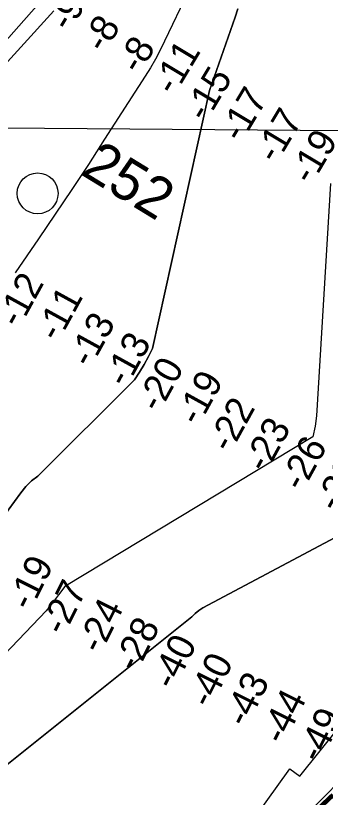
# Model space of a CAD drawing. Extents: x 3271442 to 3309282, y 752266 to 777610.
# Drawn here: x 3290021 to 3290779, y 764198 to 766109 of the extents above; entities that cross this region are included whole.
import ezdxf

# ---------------------------------------------------------------- set-up
doc = ezdxf.new("R2010")
doc.units = 0
for name, color, linetype in [('V-RIVR-IDEN', 7, 'Continuous'), ('V-RIVR-MILE', 7, 'Continuous'), ('V-RIVR-RANG', 7, 'Continuous'), ('V-RRAP-FSHR', 7, 'Continuous'), ('V-RRAP-RVMT', 7, 'Continuous'), ('V-RRAP-RVMT-IDEN', 7, 'Continuous'), ('V-TOPO-DPTH', 7, 'Continuous'), ('V-TOPO-MINR', 7, 'Continuous'), ('V-UTIL-LINE', 7, 'Continuous')]:
    doc.layers.add(name, color=color, linetype=linetype)

msp = doc.modelspace()

# ---------------------------------------------------------------- linework, layer by layer
at = {"layer": 'V-RIVR-MILE'}
msp.add_circle((3290075, 765674.6), 50, dxfattribs=at)
at = {"layer": 'V-RRAP-FSHR'}
msp.add_spline([(3289175.3, 762139.2), (3289199.4, 762153.4), (3289238.8, 762167.3), (3289290.8, 762181.4), (3289361.3, 762211.5), (3289422.7, 762245.6), (3289515.6, 762307.8), (3289579.9, 762382.2), (3289624.8, 762451.5), (3289672.3, 762536.1), (3289709.2, 762613.4), (3289742.7, 762696.1), (3289778.2, 762754.9), (3289819.5, 762799.1), (3289911.4, 762921.9), (3289994.1, 763031.2), (3290081.2, 763125.2), (3290188.8, 763225.8), (3290291.4, 763333.1), (3290344.5, 763399.5), (3290388.7, 763467.2), (3290474.1, 763575.3), (3290571, 763693.2), (3290669.8, 763810.1), (3290775.6, 763894), (3290904.1, 763991.9), (3291011.4, 764077.3), (3291099.8, 764130.4), (3291153.6, 764153.5), (3291210.5, 764195.8), (3291300.7, 764249), (3291400.5, 764351.4), (3291483.3, 764483.3), (3291547.7, 764562.3), (3291620.8, 764622.9), (3291662, 764638.8), (3291706.2, 764608.3), (3291755.4, 764603.5), (3291805.9, 764628.5)], degree=3, dxfattribs=at)
at = {"layer": 'V-RRAP-RVMT'}
msp.add_lwpolyline([(3290607.4, 764149.5), (3290692.6, 764267.6), (3290717, 764249.7), (3290810.2, 764365.9)], dxfattribs=at)
at = {"layer": 'V-TOPO-DPTH'}
for points in [[(3290114.4, 766120.7), (3289718.5, 765685.4), (3289162.2, 765192.4), (3288544.9, 764616.8), (3288268, 764319.2), (3287999.4, 764016.1), (3287467.7, 763415.4), (3287029.8, 762786.8), (3286810.8, 762461.5), (3286622.2, 762133.3), (3286222.6, 761325.2), (3286050.3, 760916.9), (3285958.5, 760643.7)], [(3285958.5, 760643.7), (3286050.3, 760916.9), (3286222.6, 761325.2), (3286622.2, 762133.3), (3286810.8, 762461.5), (3287029.8, 762786.8), (3287467.7, 763415.4), (3287999.4, 764016.1), (3288268, 764319.2), (3288544.9, 764616.8), (3289162.2, 765192.4), (3289718.5, 765685.4), (3290114.4, 766120.7)], [(3290558.1, 766105.5), (3290565.3, 766126.2)], [(3290558.1, 766105.5), (3290565.3, 766126.2)], [(3289955.9, 764836.3), (3290034, 764942.9), (3290046.5, 764957.8), (3290060.1, 764971.6), (3290075.4, 764983.4), (3290312.2, 765219), (3290324, 765237.6), (3290335.4, 765256.5), (3290346.1, 765275.7), (3290356.4, 765295.3), (3290495.6, 765925.8), (3290558.1, 766105.5)], [(3289955.9, 764836.3), (3290034, 764942.9), (3290046.5, 764957.8), (3290060.1, 764971.6), (3290075.4, 764983.4), (3290312.2, 765219), (3290324, 765237.6), (3290335.4, 765256.5), (3290346.1, 765275.7), (3290356.4, 765295.3), (3290495.6, 765925.8), (3290558.1, 766105.5)], [(3290791.6, 765699.1), (3290757.2, 765130.7), (3290754.3, 765105.2), (3290748.4, 765079.7), (3290141.6, 764713.5), (3290126.4, 764693.5), (3290111.1, 764673.6), (3290095.8, 764653.7), (3289650, 764189)], [(3290791.6, 765699.1), (3290757.2, 765130.7), (3290754.3, 765105.2), (3290748.4, 765079.7), (3290141.6, 764713.5), (3290126.4, 764693.5), (3290111.1, 764673.6), (3290095.8, 764653.7), (3289650, 764189)], [(3289864.5, 764169.8), (3290452.4, 764639.3), (3290460.7, 764647.5), (3290469.8, 764654.9), (3290479.4, 764661.7), (3290984, 764929.6)], [(3290984, 764929.6), (3290479.4, 764661.7), (3290469.8, 764654.9), (3290460.7, 764647.5), (3290452.4, 764639.3), (3289864.5, 764169.8)], [(3290875.2, 764299.8), (3290344.6, 763762), (3290339.3, 763754.1), (3290333.9, 763746.2), (3290328.5, 763738.4), (3290322.9, 763730.6), (3290303.9, 763704.2), (3290288.4, 763683.6), (3290272.5, 763663.4), (3290255.9, 763643.7), (3290238.8, 763624.3), (3290205.3, 763587.8), (3290176.1, 763555.4), (3290147.2, 763522.7), (3290118.7, 763489.6), (3290090.6, 763456.3), (3290062.8, 763422.7), (3290035, 763389), (3290007.4, 763355.2), (3289979.9, 763321.4), (3289844.4, 763148.5), (3289887, 763122.4)], [(3290344.6, 763762), (3290875.2, 764299.8)]]:
    msp.add_lwpolyline(points, dxfattribs=at)
at = {"layer": 'V-TOPO-MINR'}
for points in [[(3290214.1, 766293.6), (3289929.1, 765972), (3289602.4, 765641.5), (3289131.9, 765217.3), (3288509, 764619.6), (3288066.1, 764170.6), (3287952.5, 764027.3), (3287426.2, 763396.2), (3286982.9, 762795.2), (3286686.2, 762304.4), (3286189.4, 761308.7), (3286031, 760925.2), (3285942, 760663.1)], [(3290443.3, 766168.1), (3290385.9, 766046.4), (3290375.1, 766024.5), (3290363.7, 766003), (3290351.4, 765981.9), (3290338.6, 765961.2), (3290239, 765806.9), (3290199.1, 765745.6), (3290158.8, 765684.5), (3290118.1, 765623.7), (3290077, 765563.2), (3290020.1, 765480.1)], [(3285958.5, 760643.7), (3286050.3, 760916.9), (3286222.6, 761325.2), (3286622.2, 762133.3), (3286810.8, 762461.5), (3287029.8, 762786.8), (3287467.7, 763415.4), (3287999.4, 764016.1), (3288268, 764319.2), (3288544.9, 764616.8), (3289162.2, 765192.4), (3289718.5, 765685.4), (3290114.4, 766120.7)], [(3290565.3, 766126.2), (3290558.1, 766105.5)], [(3290558.1, 766105.5), (3290495.6, 765925.8), (3290356.4, 765295.3), (3290346.1, 765275.7), (3290335.4, 765256.5), (3290324, 765237.6), (3290312.2, 765219), (3290075.4, 764983.4), (3290060.1, 764971.6), (3290046.5, 764957.8), (3290034, 764942.9), (3289955.9, 764836.3)], [(3290791.6, 765699.1), (3290757.2, 765130.7), (3290754.3, 765105.2), (3290748.4, 765079.7), (3290141.6, 764713.5), (3290126.4, 764693.5), (3290111.1, 764673.6), (3290095.8, 764653.7), (3289650, 764189)], [(3290984, 764929.6), (3290479.4, 764661.7), (3290469.8, 764654.9), (3290460.7, 764647.5), (3290452.4, 764639.3), (3289864.5, 764169.8)], [(3290344.6, 763762), (3290875.2, 764299.8)]]:
    msp.add_lwpolyline(points, dxfattribs=at)
at = {"layer": 'V-UTIL-LINE'}
msp.add_lwpolyline([(3294376.7, 765957.2), (3294160.8, 765801.8), (3289882.4, 765834.6), (3289537.5, 765900.3)], dxfattribs=at)

# ---------------------------------------------------------------- texts
at = {"layer": 'V-RIVR-IDEN'}
msp.add_text('252', height=100, rotation=328.6032, dxfattribs=at).set_placement((3290177.6, 765722.4))
at = {"layer": 'V-RIVR-RANG'}
for s, rotation, p in [('-9', 59.0885, (3290153, 766067.2)), ('-8', 59.0885, (3290238.3, 766015)), ('-8', 59.0885, (3290324, 765963.4)), ('-11', 59.0885, (3290409.2, 765911.1)), ('-15', 59.0885, (3290486.9, 765846.2)), ('-17', 59.0885, (3290573.4, 765796)), ('-17', 59.0885, (3290659.1, 765744.4)), ('-19', 59.0885, (3290744.9, 765693)), ('-12', 61.2027, (3290029.7, 765342.5)), ('-11', 61.2027, (3290125.2, 765308.7)), ('-13', 61.2027, (3290204.5, 765245.3)), ('-13', 61.2027, (3290292, 765196.9)), ('-20', 61.2027, (3290372.5, 765135.8)), ('-19', 61.2027, (3290468.7, 765103.1)), ('-22', 61.2027, (3290546.6, 765037.4)), ('-23', 61.2027, (3290633.9, 764988.5)), ('-26', 61.2027, (3290722.9, 764942.9)), ('-32', 61.2027, (3290808.9, 764891.8)), ('-19', 63.4032, (3290057.6, 764651.1)), ('-27', 63.4032, (3290139.2, 764590.8)), ('-24', 63.4032, (3290228.7, 764546)), ('-28', 63.4032, (3290317.6, 764500.3)), ('-40', 63.4032, (3290408.2, 764457.9)), ('-40', 63.4032, (3290497.5, 764412.9)), ('-43', 63.4032, (3290585.8, 764365.8)), ('-44', 63.4032, (3290676.6, 764323.9)), ('-49', 63.4032, (3290765.9, 764278.9))]:
    msp.add_text(s, height=67, rotation=rotation, dxfattribs=at).set_placement(p)
at = {"layer": 'V-RRAP-RVMT-IDEN'}
msp.add_text('REVET.', height=100, rotation=43.2905, dxfattribs=at).set_placement((3290540.4, 763831.5))

doc.saveas('drawing.dxf')
